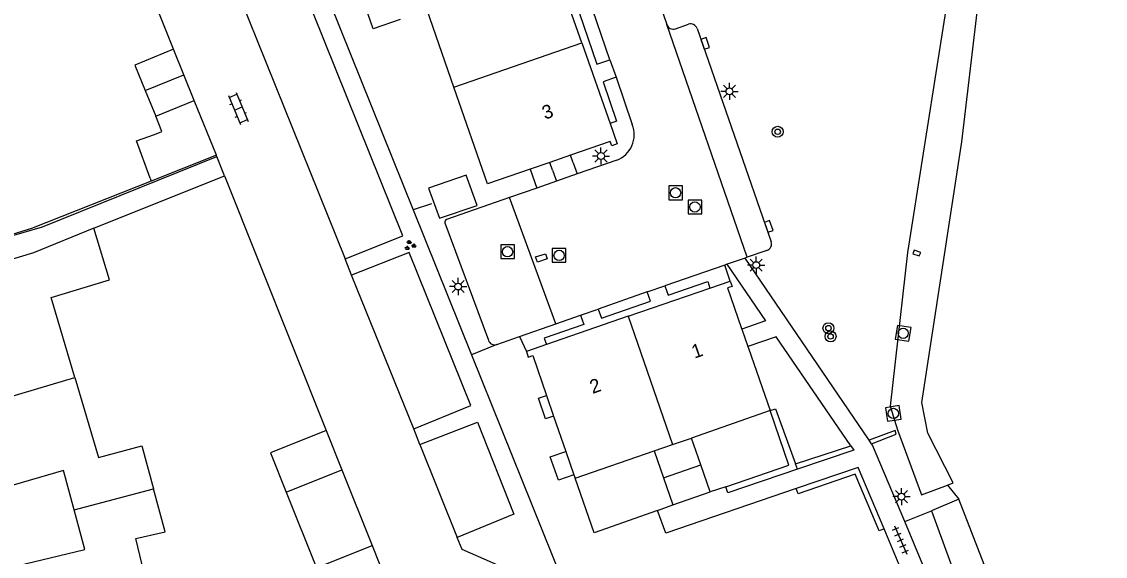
# Model space of a CAD drawing. Extents: x 136000 to 138005, y 398500 to 400500.
# Drawn here: x 137856.5 to 137935.5, y 400317.9 to 400356.9 of the extents above; entities that cross this region are included whole.
import ezdxf

# ---------------------------------------------------------------- set-up
doc = ezdxf.new("R2010")
doc.units = 0
for name, color, linetype in [('gg-afsc-hekwerk', 7, 'Continuous'), ('gg-anno-huisnummerreeks BGT', 7, 'Continuous'), ('gg-bbg-bijgebouw', 7, 'Continuous'), ('gg-bbg-gedigitaliseerde bijgebouw', 7, 'Continuous'), ('gg-bbg-hoofdgebouw', 7, 'Continuous'), ('gg-bbg-luifel en loopbrug', 7, 'Continuous'), ('gg-bbg-tussenscheiding', 7, 'Continuous'), ('gg-knt-verharding', 7, 'Continuous'), ('gg-knt-verharding nz', 7, 'Continuous'), ('gg-kntw-bovenkant insteek waterloop', 7, 'Continuous'), ('gg-kntw-greppel-droge sloot', 7, 'Continuous'), ('gg-kwrk-uitstroombak niveau min 01', 7, 'Continuous'), ('gt-grn-groengrens', 7, 'Continuous'), ('gt-grn-vlakafsluiter', 7, 'Continuous'), ('gt-grn-weggrens', 7, 'Continuous'), ('gt-symb-boom', 7, 'Continuous'), ('gt-symb-groenvak', 7, 'Continuous'), ('gt-symb-klinker verharding', 7, 'Continuous'), ('gt-symb-kolk', 7, 'Continuous'), ('gt-symb-kolk center center', 7, 'Continuous'), ('gt-symb-lichtmast', 7, 'Continuous'), ('gt-symb-rioolschacht', 7, 'Continuous'), ('gt-symb-tegel verharding', 7, 'Continuous')]:
    doc.layers.add(name, color=color, linetype=linetype)

# ---------------------------------------------------------------- blocks, each defined once
blk = doc.blocks.new('gt0-KL1')
at = {"layer": 'gt-symb-klinker verharding'}
for p, q in [((-1.15, 0.3), (1.15, 0.3)), ((-1, -0.3), (-1, 0.3)), ((-0.5, 0.3), (-0.5, 0.45)), ((0, -0.3), (0, 0.3)), ((0.5, 0.3), (0.5, 0.45)), ((1, -0.3), (1, 0.3)), ((-1.15, -0.3), (1.15, -0.3)), ((-0.5, -0.45), (-0.5, -0.3)), ((0.5, -0.45), (0.5, -0.3))]:
    blk.add_line(p, q, dxfattribs=at)
blk = doc.blocks.new('gt0-BOOM')
at = {"layer": 'gt-symb-boom'}
for radius in [0.4, 0.2]:
    blk.add_circle((0, 0), radius, dxfattribs=at)
blk = doc.blocks.new('gt0-LMAST')
at = {"layer": 'gt-symb-lichtmast'}
for p, q in [((-0.182, 0.173), (-0.447, 0.438)), ((-0.005, 0.246), (-0.005, 0.621)), ((0.172, 0.173), (0.437, 0.438)), ((-0.255, -0.004), (-0.63, -0.004)), ((-0.182, -0.181), (-0.447, -0.446)), ((-0.005, -0.254), (-0.005, -0.629)), ((0.437, -0.446), (0.172, -0.181)), ((0.245, -0.004), (0.62, -0.004))]:
    blk.add_line(p, q, dxfattribs=at)
blk.add_circle((-0.005, -0.004), 0.25, dxfattribs=at)
blk = doc.blocks.new('gt0-KOLK')
at = {"layer": 'gt-symb-kolk'}
blk.add_lwpolyline([(0, 0), (0.375, 0), (0.375, 0.4), (-0.375, 0.4), (-0.375, 0), (0, 0)], dxfattribs=at)
blk = doc.blocks.new('gt0-RS')
at = {"layer": 'gt-symb-rioolschacht'}
blk.add_lwpolyline([(-0.5, -0.5), (0.5, -0.5), (0.5, 0.5), (-0.5, 0.5)], close=True, dxfattribs=at)
blk.add_circle((0, 0), 0.375, dxfattribs=at)
blk = doc.blocks.new('gt0-KOLKCC')
at = {"layer": 'gt-symb-kolk center center'}
blk.add_lwpolyline([(-0.375, 0.2), (0.375, 0.2), (0.375, -0.2), (-0.375, -0.2)], close=True, dxfattribs=at)
blk = doc.blocks.new('gt0-GRVAK')
at = {"layer": 'gt-symb-groenvak'}
for p, q in [((-0.11, 0.189), (-0.228, 0.24)), ((-0.182, 0.153), (0.088, 0.153)), ((-0.091, 0.211), (-0.156, 0.322)), ((-0.047, 0.214), (-0.047, 0.393)), ((-0.004, 0.211), (0.061, 0.322)), ((0.015, 0.189), (0.133, 0.24)), ((0.262, -0.052), (0.197, 0.059)), ((0.305, -0.049), (0.305, 0.13)), ((0.349, -0.052), (0.414, 0.059)), ((-0.245, -0.228), (-0.363, -0.177)), ((-0.318, -0.264), (-0.047, -0.264)), ((-0.226, -0.206), (-0.291, -0.095)), ((-0.183, -0.203), (-0.183, -0.024)), ((-0.139, -0.206), (-0.074, -0.095)), ((-0.12, -0.228), (-0.002, -0.177)), ((0.243, -0.074), (0.125, -0.023)), ((0.17, -0.11), (0.441, -0.11)), ((0.368, -0.074), (0.486, -0.023))]:
    blk.add_line(p, q, dxfattribs=at)
blk = doc.blocks.new('gt0-TEG1')
at = {"layer": 'gt-symb-tegel verharding'}
for p, q in [((-1.125, 0), (1.125, 0)), ((-0.9, -0.25), (-0.9, 0.25)), ((-0.45, -0.25), (-0.45, 0.25)), ((0, -0.25), (0, 0.25)), ((0.45, -0.25), (0.45, 0.25)), ((0.9, -0.25), (0.9, 0.25))]:
    blk.add_line(p, q, dxfattribs=at)

msp = doc.modelspace()

# ---------------------------------------------------------------- linework, layer by layer
at = {"layer": 'gg-afsc-hekwerk'}
for p, q in [((137878.953, 400358.236), (137885.028, 400343.145)), ((137870.681, 400347.141), (137865.928, 400345.249)), ((137861.756, 400341.81), (137871.282, 400345.634)), ((137871.282, 400345.634), (137878.689, 400327.058)), ((137865.849, 400345.464), (137865.928, 400345.249)), ((137886.351, 400343.592), (137885.028, 400343.145)), ((137885.028, 400343.145), (137889.278, 400332.587)), ((137889.278, 400332.587), (137901.287, 400302.754))]:
    msp.add_line(p, q, dxfattribs=at)
for points in [[(137865.849, 400345.464), (137864.851, 400348.175), (137866.174, 400348.651), (137866.709, 400348.87), (137866.258, 400349.97)], [(137865.928, 400345.249), (137857.204, 400341.777), (137853.966, 400340.786)], [(137907.819, 400322.959), (137912.422, 400324.547), (137911.052, 400328.514)], [(137902.842, 400321.227), (137898.214, 400319.605), (137896.831, 400323.59)]]:
    msp.add_lwpolyline(points, dxfattribs=at)
at = {"layer": 'gg-bbg-bijgebouw'}
for p, q in [((137867.545, 400354.849), (137864.732, 400353.697)), ((137868.308, 400352.986), (137867.545, 400354.849)), ((137864.732, 400353.697), (137865.495, 400351.834)), ((137869.071, 400351.122), (137868.308, 400352.986)), ((137865.495, 400351.834), (137866.258, 400349.97)), ((137866.258, 400349.97), (137869.071, 400351.122)), ((137878.689, 400327.058), (137879.827, 400324.202)), ((137905.996, 400324.555), (137905.311, 400326.519)), ((137902.584, 400325.579), (137903.27, 400323.611)), ((137906.68, 400322.591), (137905.996, 400324.555)), ((137903.27, 400323.611), (137903.957, 400321.642)), ((137903.957, 400321.642), (137906.68, 400322.591))]:
    msp.add_line(p, q, dxfattribs=at)
for points in [[(137884.086, 400357.025), (137882.121, 400356.344), (137881.171, 400359.084), (137883.144, 400359.76)], [(137886.138, 400344.74), (137886.942, 400342.531), (137889.683, 400343.471), (137888.879, 400345.68), (137886.138, 400344.74)]]:
    msp.add_lwpolyline(points, dxfattribs=at)
at = {"layer": 'gg-bbg-gedigitaliseerde bijgebouw'}
msp.add_line((137875.779, 400322.582), (137879.827, 400324.202), dxfattribs=at)
msp.add_lwpolyline([(137878.689, 400327.058), (137874.637, 400325.437), (137875.779, 400322.582)], dxfattribs=at)
at = {"layer": 'gg-bbg-hoofdgebouw'}
for p, q in [((137897.329, 400355.308), (137894.87, 400362.35)), ((137887.997, 400352.09), (137886.051, 400357.706)), ((137897.329, 400355.308), (137899.379, 400349.44)), ((137896.501, 400347.136), (137894.98, 400346.61)), ((137894.98, 400346.61), (137893.556, 400346.118)), ((137906.662, 400337.451), (137908.135, 400337.961)), ((137900.709, 400335.392), (137906.662, 400337.451)), ((137900.709, 400335.392), (137894.748, 400333.329)), ((137908.947, 400334.58), (137908.99, 400334.457)), ((137908.99, 400334.457), (137909.429, 400333.191)), ((137894.748, 400333.329), (137893.283, 400332.822)), ((137909.429, 400333.191), (137909.475, 400333.058)), ((137909.475, 400333.058), (137911.052, 400328.514)), ((137894.745, 400329.624), (137895.266, 400328.116)), ((137895.266, 400328.116), (137896.153, 400325.55)), ((137911.052, 400328.514), (137905.311, 400326.519)), ((137896.153, 400325.55), (137896.743, 400323.844)), ((137896.831, 400323.59), (137902.584, 400325.579)), ((137896.743, 400323.844), (137896.831, 400323.59))]:
    msp.add_line(p, q, dxfattribs=at)
for points in [[(137893.556, 400346.118), (137890.44, 400345.042), (137887.997, 400352.09)], [(137899.379, 400349.44), (137899.898, 400347.953), (137899.499, 400347.811), (137899.385, 400348.132), (137896.501, 400347.136)], [(137861.756, 400341.81), (137857.346, 400340.014), (137853.942, 400339.007)], [(137860.357, 400330.937), (137858.634, 400336.77), (137862.887, 400338.047), (137861.756, 400341.81)], [(137908.135, 400337.961), (137908.271, 400337.565), (137907.95, 400337.454), (137908.947, 400334.58)], [(137893.283, 400332.822), (137893.42, 400332.414), (137893.743, 400332.523), (137894.745, 400329.624)], [(137860.357, 400330.937), (137862.081, 400325.103), (137865.246, 400325.962), (137866.097, 400322.829)], [(137860.307, 400321.283), (137859.532, 400324.164), (137850.424, 400321.496), (137848.661, 400327.458)], [(137866.243, 400313.232), (137864.809, 400319.201), (137866.949, 400319.695), (137866.097, 400322.829)], [(137853.204, 400310.114), (137851.755, 400316.171), (137861.082, 400318.402), (137860.307, 400321.283)]]:
    msp.add_lwpolyline(points, dxfattribs=at)
at = {"layer": 'gg-bbg-luifel en loopbrug'}
for p, q in [((137879.827, 400324.202), (137882.03, 400318.678)), ((137875.779, 400322.582), (137877.988, 400317.061)), ((137877.988, 400317.061), (137882.03, 400318.678)), ((137882.03, 400318.678), (137883.641, 400314.637))]:
    msp.add_line(p, q, dxfattribs=at)
at = {"layer": 'gg-bbg-tussenscheiding'}
for p, q in [((137887.997, 400352.09), (137897.329, 400355.308)), ((137865.495, 400351.834), (137868.308, 400352.986)), ((137900.709, 400335.392), (137903.932, 400326.044)), ((137848.661, 400327.458), (137860.357, 400330.937)), ((137903.932, 400326.044), (137905.311, 400326.519)), ((137902.584, 400325.579), (137903.932, 400326.044)), ((137903.27, 400323.611), (137905.996, 400324.555)), ((137860.307, 400321.283), (137866.097, 400322.829))]:
    msp.add_line(p, q, dxfattribs=at)
at = {"layer": 'gg-knt-verharding'}
for p, q in [((137867.545, 400354.849), (137865.043, 400361.137)), ((137899.364, 400354.083), (137897.435, 400359.71)), ((137902.463, 400359.746), (137903.521, 400356.655)), ((137904.147, 400356.341), (137905.089, 400356.673)), ((137905.72, 400356.358), (137911.127, 400340.827)), ((137899.364, 400354.083), (137899.818, 400352.827)), ((137899.818, 400352.827), (137901.002, 400349.361)), ((137870.681, 400347.141), (137869.071, 400351.122)), ((137870.723, 400347.033), (137870.681, 400347.141)), ((137896.695, 400346.574), (137896.501, 400347.136)), ((137895.175, 400346.047), (137894.98, 400346.61)), ((137896.695, 400346.574), (137896.982, 400345.766)), ((137899.866, 400346.759), (137896.982, 400345.766)), ((137893.556, 400346.118), (137894.039, 400344.719)), ((137895.175, 400346.047), (137895.467, 400345.227)), ((137896.982, 400345.766), (137895.467, 400345.227)), ((137894.039, 400344.719), (137892.057, 400344.047)), ((137895.467, 400345.227), (137894.039, 400344.719)), ((137892.057, 400344.047), (137887.461, 400342.457)), ((137887.334, 400342.204), (137890.506, 400333.648)), ((137910.813, 400340.186), (137909.386, 400339.69)), ((137880.54, 400338.397), (137880.077, 400339.574)), ((137907.905, 400339.178), (137907.735, 400339.119)), ((137908.068, 400339.234), (137907.905, 400339.178)), ((137909.219, 400339.629), (137908.068, 400339.234)), ((137909.386, 400339.69), (137909.219, 400339.629)), ((137918.262, 400326.364), (137909.219, 400339.629)), ((137907.735, 400339.119), (137903.376, 400337.611)), ((137902.088, 400337.165), (137903.376, 400337.611)), ((137902.088, 400337.165), (137898.509, 400335.911)), ((137895.427, 400334.84), (137897.219, 400335.473)), ((137897.219, 400335.473), (137898.509, 400335.911)), ((137892.788, 400333.924), (137895.427, 400334.84)), ((137891.131, 400333.333), (137892.788, 400333.924)), ((137885.515, 400326.036), (137885.065, 400327.187)), ((137918.45, 400326.088), (137918.262, 400326.364)), ((137913.041, 400324.248), (137907.959, 400322.526)), ((137907.819, 400322.959), (137906.68, 400322.591)), ((137907.959, 400322.526), (137907.819, 400322.959)), ((137902.842, 400321.227), (137903.957, 400321.642)), ((137920.875, 400320.427), (137922.825, 400321.223)), ((137923.256, 400310.638), (137919.359, 400319.902))]:
    msp.add_line(p, q, dxfattribs=at)
for points in [[(137880.077, 400339.574), (137884.268, 400341.259), (137875.305, 400363.549), (137871.089, 400361.868)], [(137897.435, 400359.71), (137896.484, 400359.389), (137898.422, 400353.764), (137899.364, 400354.083)], [(137899.818, 400352.827), (137898.866, 400352.488), (137899.857, 400349.607), (137899.379, 400349.44)], [(137853.98, 400340.743), (137857.992, 400341.922), (137870.723, 400347.033)], [(137885.065, 400327.187), (137889.231, 400328.886), (137884.744, 400340.037), (137880.54, 400338.397)], [(137907.905, 400339.178), (137910.719, 400335.057), (137908.99, 400334.457)], [(137903.376, 400337.611), (137903.617, 400336.94), (137906.499, 400337.924), (137906.662, 400337.451)], [(137898.509, 400335.911), (137898.75, 400335.249), (137902.334, 400336.487), (137902.088, 400337.165)], [(137897.219, 400335.473), (137897.468, 400334.803), (137894.585, 400333.799), (137894.748, 400333.329)], [(137916.936, 400325.946), (137911.485, 400333.904), (137909.429, 400333.191)], [(137895.266, 400328.116), (137894.675, 400327.911), (137894.153, 400329.419), (137894.745, 400329.624)], [(137885.515, 400326.036), (137889.716, 400327.683), (137892.376, 400320.969), (137888.222, 400319.275)], [(137916.936, 400325.946), (137917.147, 400325.639), (137913.041, 400324.248)], [(137920.875, 400320.427), (137918.505, 400326.008), (137918.45, 400326.088)], [(137896.743, 400323.844), (137895.614, 400323.454), (137895.012, 400325.155), (137896.153, 400325.55)], [(137919.359, 400319.902), (137917.476, 400324.378), (137912.953, 400322.836)], [(137912.953, 400322.836), (137903.436, 400319.59), (137902.842, 400321.227)], [(137928.432, 400301.327), (137926.77, 400306.22), (137920.875, 400320.427)], [(137898.111, 400308.382), (137895.228, 400315.473), (137888.587, 400318.398), (137888.222, 400319.275)]]:
    msp.add_lwpolyline(points, dxfattribs=at)
for centre, radius, start, end in [((137903.999, 400356.827), 0.508, 199.78155, 286.942), ((137905.243, 400356.192), 0.505, 19.22826, 107.7143), ((137899.148, 400348.622), 1.996, 291.08818, 21.74088), ((137887.549, 400342.254), 0.221, 113.56477, 193.1241), ((137910.655, 400340.661), 0.5, 288.41357, 19.3897), ((137890.979, 400333.809), 0.5, 198.82697, 287.67682)]:
    msp.add_arc(centre, radius, start, end, dxfattribs=at)
at = {"layer": 'gg-knt-verharding nz'}
for p, q in [((137871.089, 400361.868), (137880.077, 400339.574)), ((137909.386, 400339.69), (137903.521, 400356.655)), ((137895.427, 400334.84), (137892.057, 400344.047)), ((137885.065, 400327.187), (137880.54, 400338.397)), ((137885.515, 400326.036), (137888.222, 400319.275))]:
    msp.add_line(p, q, dxfattribs=at)
at = {"layer": 'gg-kntw-bovenkant insteek waterloop'}
for p, q in [((137924.81, 400322.063), (137922.825, 400321.223)), ((137931.987, 400303.625), (137924.81, 400322.063))]:
    msp.add_line(p, q, dxfattribs=at)
msp.add_lwpolyline([(137922.825, 400321.223), (137929.636, 400302.529), (137932.363, 400302.659), (137931.987, 400303.625)], dxfattribs=at)
at = {"layer": 'gg-kntw-greppel-droge sloot'}
for points in [[(137923.98, 400323.096), (137924.402, 400323.258), (137922.553, 400326.869), (137922.109, 400329.12), (137925.036, 400348.109), (137927.738, 400371.125), (137933.684, 400385.184), (137937.385, 400390.179), (137949.825, 400408.459)], [(137925.623, 400369.03), (137921.072, 400340.041), (137919.794, 400328.842), (137920.33, 400327.107), (137922.086, 400322.371), (137923.98, 400323.096)]]:
    msp.add_lwpolyline(points, dxfattribs=at)
at = {"layer": 'gg-kwrk-uitstroombak niveau min 01'}
msp.add_lwpolyline([(137922.029, 400340.039), (137921.542, 400340.222), (137921.445, 400339.943), (137921.923, 400339.807), (137922.029, 400340.039)], dxfattribs=at)
at = {"layer": 'gt-grn-groengrens'}
for p, q in [((137908.135, 400337.961), (137907.735, 400339.119)), ((137892.788, 400333.924), (137893.283, 400332.822)), ((137891.131, 400333.333), (137889.278, 400332.587)), ((137912.906, 400324.646), (137916.936, 400325.946)), ((137913.041, 400324.248), (137912.906, 400324.646))]:
    msp.add_line(p, q, dxfattribs=at)
for points in [[(137911.052, 400328.514), (137911.43, 400328.645), (137912.906, 400324.646)], [(137918.45, 400326.088), (137920.235, 400326.797), (137920.16, 400327.063), (137918.262, 400326.364)], [(137919.359, 400319.902), (137918.99, 400319.747), (137917.252, 400323.879), (137913.083, 400322.457), (137912.953, 400322.836)]]:
    msp.add_lwpolyline(points, dxfattribs=at)
at = {"layer": 'gt-grn-vlakafsluiter'}
msp.add_line((137923.98, 400323.096), (137924.81, 400322.063), dxfattribs=at)
at = {"layer": 'gt-grn-weggrens'}
msp.add_line((137871.282, 400345.634), (137870.723, 400347.033), dxfattribs=at)

# ---------------------------------------------------------------- block references
at = {"layer": 'gt-symb-boom'}
for p in [(137911.602, 400348.839), (137915.3, 400334.524), (137915.457, 400333.922)]:
    msp.add_blockref('gt0-BOOM', p, dxfattribs=at)
at = {"layer": 'gt-symb-groenvak'}
msp.add_blockref('gt0-GRVAK', (137884.784, 400340.558), dxfattribs=at)
at = {"layer": 'gt-symb-klinker verharding', "rotation": -67.4109961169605}
msp.add_blockref('gt0-KL1', (137872.278, 400350.534), dxfattribs=at)
at = {"layer": 'gt-symb-kolk'}
for p, rotation in [((137906.129, 400355.212), -70.8428629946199), ((137910.761, 400341.878), -70.80707292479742)]:
    msp.add_blockref('gt0-KOLK', p, dxfattribs=dict(at, rotation=rotation))
at = {"layer": 'gt-symb-kolk center center', "rotation": 18.340523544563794}
msp.add_blockref('gt0-KOLKCC', (137894.371, 400339.644), dxfattribs=at)
at = {"layer": 'gt-symb-lichtmast'}
for p in [(137908.09, 400351.788), (137898.724, 400347.076), (137910.04, 400339.126), (137888.309, 400337.563), (137920.631, 400322.252)]:
    msp.add_blockref('gt0-LMAST', p, dxfattribs=at)
at = {"layer": 'gt-symb-rioolschacht'}
for p in [(137904.153, 400344.39), (137905.567, 400343.356), (137891.906, 400340.096), (137895.664, 400339.83)]:
    msp.add_blockref('gt0-RS', p, dxfattribs=at)
for p, rotation in [((137920.749, 400334.151), 80.97080115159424), ((137920.033, 400328.312), -80.9708011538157)]:
    msp.add_blockref('gt0-RS', p, dxfattribs=dict(at, rotation=rotation))
at = {"layer": 'gt-symb-tegel verharding', "rotation": -66.48544331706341}
msp.add_blockref('gt0-TEG1', (137920.555, 400319.085), dxfattribs=at)

# ---------------------------------------------------------------- texts
at = {"layer": 'gg-anno-huisnummerreeks BGT'}
for s, rotation, p in [('3', 19.3, (137894.635, 400349.712)), ('1', 19.1, (137905.532, 400332.299)), ('2', 19.1, (137898.106, 400329.73))]:
    msp.add_text(s, height=1, rotation=rotation, dxfattribs=at).set_placement(p)

doc.saveas('drawing.dxf')
